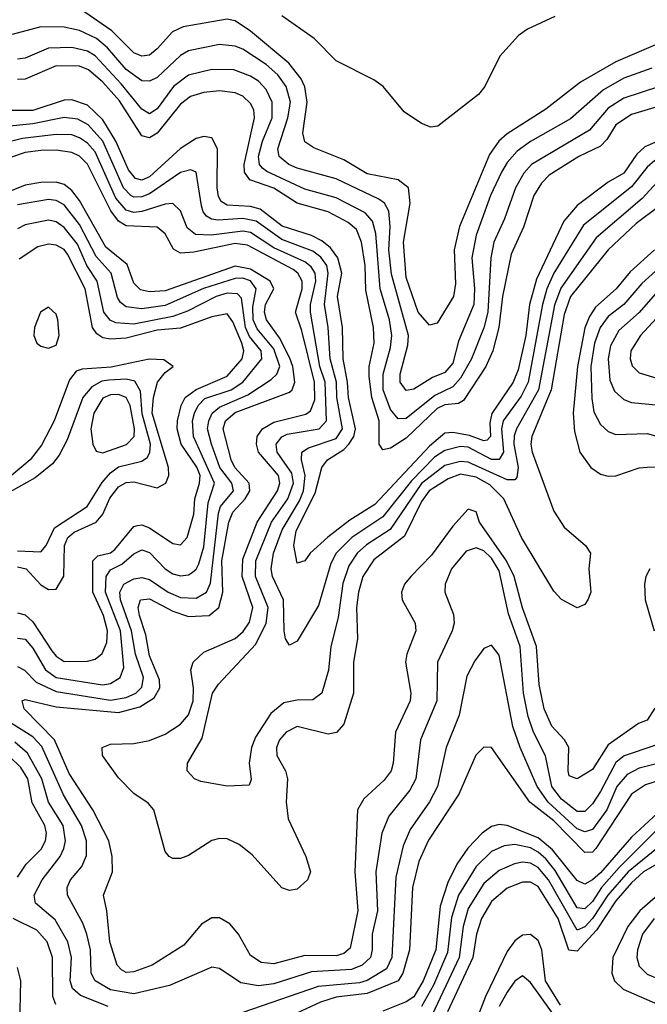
# Model space of a CAD drawing. Header units: inches. Extents: x 501365 to 657855, y 482276 to 547543.
# Tile 270 of 656: x 592156 to 593771, y 486810 to 489342. Entities that reach past the tile are written whole.
import ezdxf

# ---------------------------------------------------------------- set-up
doc = ezdxf.new("R2010")
doc.units = ezdxf.units.IN
doc.header["$MEASUREMENT"] = 0
doc.layers.add('A5498', color=7, linetype='Continuous')

msp = doc.modelspace()

# ---------------------------------------------------------------- linework, layer by layer
at = {"layer": 'A5498', "color": 5}
for points, elevation in [([(593827.4, 489292.6), (593690, 489233.7), (593598.6, 489181.5), (593510, 489112.4), (593410, 489048.9), (593389, 489030), (593364.5, 488995.5), (593287.5, 488810), (593274, 488750), (593277.5, 488662.5), (593272.1, 488630), (593230, 488561.2), (593210, 488556.2), (593181.6, 488590), (593150, 488679.1), (593143.3, 488770), (593160.4, 488870), (593155.9, 488910), (593130, 488930.6), (593050, 488945.7), (592990, 488981.9), (592912.5, 489012.5), (592890, 489027.9), (592884.1, 489050), (592895.4, 489130), (592889.6, 489169.6), (592880.4, 489190), (592848.5, 489230), (592750, 489312.8), (592710, 489339.5), (592690, 489343.5), (592576.2, 489323.8), (592549.1, 489310.9), (592510, 489266.8), (592490, 489251.2), (592470, 489247.9), (592450, 489256.6), (592393.3, 489313.3), (592310, 489370.9)], 2120), ([(593532.4, 489350), (593462.4, 489317.6), (593438.9, 489301.1), (593391.5, 489248.5), (593353.1, 489170), (593336.5, 489150), (593231.8, 489068.2), (593214.1, 489065.9), (593190, 489075), (593145.3, 489105.3), (593090.8, 489170), (593067.2, 489187.2), (592970, 489235.9), (592913.9, 489293.9), (592830, 489352.2)], 2080), ([(593782.7, 489217.3), (593710, 489191.5), (593658.3, 489161.7), (593573.3, 489086.7), (593470, 489028.5), (593436.2, 489003.8), (593410, 488975), (593395.6, 488950), (593367.7, 488890), (593330, 488788.2), (593318.9, 488730), (593326.3, 488650), (593324.4, 488610), (593284.9, 488515.1), (593270, 488458.9), (593250, 488434.8), (593217.8, 488422.2), (593170, 488392.1), (593150, 488388), (593134.9, 488410), (593134.8, 488430), (593154.9, 488505.1), (593156.2, 488530), (593112.3, 488687.7), (593106, 488750), (593109.2, 488810), (593106, 488850), (593094.6, 488870), (593080.1, 488880.1), (592970, 488933.1), (592870, 488960.6), (592848.5, 488970), (592823.5, 488990), (592819.7, 489010), (592846, 489090), (592852.3, 489130), (592841.4, 489170), (592819.9, 489199.9), (592790, 489226.7), (592730, 489265.9), (592710, 489274.1), (592670, 489278.5), (592590, 489262.1), (592569.6, 489250.4), (592510, 489193.5), (592490, 489183.8), (592470, 489185.1), (592430, 489213.7), (592382.1, 489270), (592353.6, 489293.6), (592310, 489314.7), (592270, 489322.8), (592210, 489323.7), (592136.4, 489303.6)], 2140), ([(593801.9, 489170), (593710, 489140.5), (593670, 489114.3), (593621.9, 489058.1), (593472.8, 488970), (593453, 488947), (593431.7, 488910), (593403, 488830), (593375.7, 488770), (593368, 488730), (593360.4, 488590), (593350, 488549.9), (593318.5, 488470), (593290, 488419.9), (593270, 488398.1), (593224.4, 488375.6), (593150, 488316.7), (593130, 488315.4), (593110, 488339.7), (593090.9, 488390), (593090.9, 488430), (593110, 488498.8), (593113.6, 488530), (593107.8, 488570), (593083, 488650), (593072.2, 488792.2), (593063.9, 488823.9), (593045, 488845), (592970, 488883.9), (592890, 488906.4), (592791.5, 488951.5), (592780.6, 488960.6), (592772.9, 488970), (592770.6, 488990), (592780.5, 489030), (592805.2, 489090), (592805.8, 489130), (592790, 489162.5), (592770, 489183.6), (592750, 489196.9), (592707.2, 489212.8), (592650, 489213.9), (592590, 489199.2), (592551.9, 489170), (592510, 489112.8), (592490, 489100.1), (592470, 489111.9), (592417.3, 489177.3), (592350, 489249.2), (592330, 489261.1), (592290, 489270.7), (592230, 489268.9), (592170, 489243.4), (592150, 489240.7)], 2160), ([(593830, 489127.9), (593730, 489098.6), (593690, 489071.8), (593666.4, 489033.6), (593650, 489016.7), (593594.6, 488990), (593517.8, 488942.2), (593498.4, 488921.6), (593479, 488890), (593451.9, 488808.1), (593420.7, 488739.3), (593398.4, 488630), (593388.7, 488550), (593373.3, 488490), (593354.9, 488450), (593297.5, 488362.5), (593284.8, 488355.2), (593250, 488351.4), (593230, 488342.4), (593150, 488265.7), (593110, 488239.9), (593090, 488235.4), (593081.1, 488250), (593080.6, 488310), (593062.2, 488370), (593055.4, 488424.6), (593055.2, 488450), (593067.9, 488510), (593066.3, 488550), (593046.1, 488646.1), (593045.2, 488710), (593035.6, 488770), (593022.6, 488802.6), (593000.8, 488820.8), (592950, 488848.2), (592870, 488870), (592810, 488909), (592748.3, 488930), (592734.4, 488950), (592733.3, 488970), (592760.1, 489090), (592758, 489110), (592750, 489126.9), (592730, 489145.4), (592710, 489154), (592670, 489159.2), (592630, 489155.2), (592595.7, 489144.3), (592570, 489125), (592510, 489050), (592490, 489038.3), (592470, 489043.1), (592413, 489133), (592370, 489181.6), (592332.9, 489212.9), (592310, 489222.7), (592250, 489223.2), (592170, 489189), (592150, 489188.4)], 2180), ([(593790, 489026.4), (593764.6, 489015.4), (593743.9, 488996.1), (593710, 488947.6), (593670, 488924.3), (593590, 488864.4), (593555.9, 488824.1), (593485.5, 488674.5), (593467.4, 488610), (593458.2, 488530), (593438.6, 488441.5), (593425.9, 488410), (593370.7, 488329.3), (593365.2, 488305.2), (593367, 488270), (593359.1, 488260.9), (593350, 488258.6), (593313, 488273), (593270, 488280.5), (593250, 488278.9), (593210, 488245.3), (593070, 488095.3), (593005.1, 488054.9), (592948.7, 488011.3), (592902.9, 487970), (592890, 487950.7), (592870, 487944.7), (592861.2, 487990), (592867.7, 488027.7), (592915.9, 488124.1), (592933, 488190), (592947.7, 488210), (592990, 488236.7), (593003.2, 488250), (593015.5, 488270), (593020.1, 488290), (593002, 488370), (592999.6, 488410), (592987.8, 488470), (592986.1, 488550), (592973.8, 488630), (592984.8, 488690), (592974.7, 488730), (592955.6, 488755.6), (592933, 488773.1), (592906.7, 488786.7), (592830.9, 488810.9), (592774.6, 488854.6), (592750, 488861.8), (592690, 488865.4), (592674.7, 488874.7), (592667.5, 488887.5), (592664.2, 488910), (592664.8, 489010), (592650, 489037.9), (592630, 489041.9), (592610, 489036.8), (592570, 489010.7), (592490, 488937.6), (592470, 488929.5), (592453.7, 488933.7), (592435.9, 488955.9), (592403.5, 489030), (592370, 489084.7), (592330, 489122.5), (592290, 489136.1), (592270, 489134.9), (592190, 489108.6), (592110, 489108.9)], 2220), ([(593790, 488980.2), (593770, 488962.5), (593730, 488912.3), (593606.3, 488813.7), (593530, 488689.9), (593512.1, 488650), (593500.9, 488610), (593463.9, 488410), (593446.6, 488373.4), (593399.8, 488310), (593396, 488290), (593400.5, 488230), (593390, 488210.5), (593370, 488211.2), (593310, 488242.3), (593290, 488244.3), (593250, 488234.4), (593223.4, 488216.6), (593163.7, 488156.3), (593090, 488063.2), (593010.1, 488010), (592970.6, 487970), (592956.5, 487943.5), (592924.7, 487835.3), (592870, 487743.5), (592850, 487733.5), (592840.2, 487750), (592836.6, 487770), (592834.8, 487850), (592806.4, 487910), (592803.3, 487930), (592808.9, 487970), (592831.1, 488030), (592875.5, 488104.5), (592886, 488130), (592890.3, 488170), (592881.3, 488210), (592882.1, 488230), (592899.2, 488240.8), (592970, 488264.9), (592986.2, 488290), (592972.1, 488370), (592971.1, 488410), (592954.6, 488470), (592950, 488550), (592939.8, 488610), (592950, 488690), (592945.8, 488710), (592930.9, 488730.9), (592910, 488746.4), (592830, 488776.9), (592764.2, 488824.2), (592730, 488830.6), (592666.3, 488826.3), (592649.1, 488829.1), (592636.8, 488836.8), (592627.9, 488847.9), (592623.5, 488863.5), (592610, 488949.8), (592596.3, 488956.3), (592570, 488949.1), (592490, 488894.3), (592470, 488886.1), (592450, 488885.4), (592441.5, 488890), (592422.9, 488910), (592369.7, 489029.7), (592331.7, 489071.7), (592305.9, 489085.9), (592270, 489090.2), (592190, 489074.3), (592113.1, 489066.9)], 2240), ([(593815, 488945), (593757.5, 488882.5), (593639.1, 488781), (593548, 488652), (593531.8, 488608.2), (593490.4, 488390), (593434.4, 488290), (593428.5, 488271.5), (593427.6, 488250), (593438.2, 488190), (593435.1, 488164.9), (593430, 488158.6), (593410, 488158.6), (593310, 488204.2), (593290, 488206.2), (593250, 488195.9), (593190, 488149.6), (593109.3, 488030.7), (593048.2, 487991.8), (593023.8, 487970), (593002.5, 487937.5), (592987.6, 487892.4), (592975.6, 487804.4), (592956.7, 487730), (592950.7, 487669.4), (592933.4, 487610), (592910, 487592.6), (592870, 487592.3), (592835.2, 487584.8), (592802.3, 487557.7), (592762.9, 487497.1), (592752, 487470), (592746.1, 487430), (592751.8, 487388.2), (592746.6, 487373.4), (592690, 487370.8), (592622.4, 487382.4), (592605.4, 487390), (592587.2, 487410), (592587.4, 487430), (592625.5, 487494.5), (592651.8, 487610), (592667.3, 487632.7), (592763.8, 487736.2), (592790.3, 487789.7), (592795.4, 487830), (592762.3, 487910), (592763.9, 487950), (592804.2, 488050), (592846.1, 488110), (592860.2, 488150), (592856.2, 488176.2), (592818.3, 488230), (592815.5, 488250), (592830.8, 488269.2), (592844.3, 488275.7), (592926.3, 488290), (592945.5, 488310), (592941.7, 488410), (592928, 488450), (592904, 488590), (592903.9, 488610), (592917.6, 488670), (592915.8, 488690), (592906.3, 488706.3), (592890, 488719.7), (592810, 488755.1), (592750, 488794.4), (592730, 488797.8), (592648.2, 488788.2), (592608.1, 488790), (592586.9, 488806.9), (592570, 488850.6), (592550, 488869.5), (592530, 488867.6), (592470, 488848.7), (592450, 488846.4), (592430, 488852), (592403.4, 488883.4), (592350, 489001.9), (592330, 489024.8), (592310, 489038.5), (592290, 489045.6), (592250, 489047), (592163.5, 489036.5), (592115.4, 489024.6)], 2260), ([(593799.1, 488860.9), (593742.2, 488817.8), (593669.6, 488750.4), (593573.2, 488630), (593556.5, 488583.5), (593523, 488390), (593473.8, 488270), (593471.1, 488250), (593474.5, 488230), (593530, 488078.4), (593557.1, 488037), (593611.7, 487990), (593624.5, 487970), (593620.4, 487930), (593625.2, 487870), (593617.8, 487850), (593610, 487837.6), (593590, 487829.6), (593550, 487851.2), (593530, 487872.1), (593446.7, 488010), (593401.2, 488110), (593365.9, 488145.9), (593330, 488165.7), (593290, 488172.9), (593258.5, 488161.5), (593209.2, 488130), (593190, 488103), (593146.2, 488013.8), (593066.8, 487953.2), (593038.5, 487910), (593027.4, 487870), (593022.9, 487830), (593024.8, 487750), (593014.9, 487690), (593014.6, 487610), (592989.6, 487530), (592971.4, 487508.6), (592950, 487504.6), (592870, 487524.1), (592841.7, 487510), (592824.5, 487490), (592816.3, 487470), (592817.6, 487450), (592839.9, 487410), (592844.9, 487390), (592841.7, 487330), (592847.1, 487287.1), (592892.4, 487190), (592904.3, 487150), (592896.8, 487130), (592870, 487106.2), (592850, 487102.3), (592830, 487109.1), (592753.8, 487193.8), (592720.6, 487220.6), (592690, 487235.2), (592670, 487236.1), (592650, 487231), (592590, 487192.2), (592570, 487185), (592550, 487184.8), (592540.5, 487190), (592530, 487202.9), (592501.4, 487310), (592486.8, 487326.8), (592450, 487351.8), (592410, 487392.6), (592369, 487450), (592368.5, 487470), (592390, 487478.6), (592450, 487480.6), (592490, 487487.9), (592530, 487504.8), (592569.3, 487530.6), (592590, 487554.4), (592602.6, 487590), (592603, 487623), (592596.1, 487670), (592602.5, 487690), (592630, 487715.1), (592710, 487750.9), (592731.2, 487768.8), (592747.5, 487792.5), (592755.6, 487830), (592728.1, 487910), (592730, 487954.6), (592767.3, 488050), (592819.1, 488130), (592825.2, 488150), (592822, 488170), (592770.2, 488230), (592765.1, 488250), (592766.6, 488270), (592780.3, 488290), (592810, 488307.2), (592892.5, 488327.5), (592903.8, 488336.2), (592915.3, 488364.7), (592914.7, 488410), (592882.1, 488542.1), (592865.3, 488590), (592882.5, 488650), (592882.8, 488670), (592871.5, 488690), (592859.2, 488699.2), (592741.8, 488761.8), (592710, 488766.1), (592604.1, 488744.1), (592570, 488741.9), (592551.5, 488751.5), (592530, 488791.5), (592510, 488808.8), (592430, 488811.8), (592410, 488824.2), (592390.7, 488850.7), (592330, 488970.5), (592310, 488990.7), (592290, 489000.9), (592250, 489006.7), (592210, 489005.7), (592170, 489000.1), (592132.3, 488987.7)], 2280), ([(593790, 487571), (593770, 487540.7), (593748.3, 487531.7), (593670, 487477.4), (593630, 487413.4), (593590, 487389.3), (593570, 487396.9), (593566.8, 487410), (593568.7, 487470), (593558, 487490), (593524.9, 487524.9), (593505.4, 487570), (593492.6, 487632.6), (593485.4, 487730), (593449.7, 487829.7), (593428.6, 487910), (593408.4, 487950), (593339.3, 488050), (593330, 488076.5), (593310, 488083.2), (593270, 488039.4), (593215.3, 487964.7), (593162, 487910), (593145.9, 487890), (593138.4, 487870), (593140.4, 487850), (593173.5, 487790), (593175.5, 487770), (593151.8, 487710), (593148.9, 487690), (593162.7, 487610), (593160.3, 487590), (593123.2, 487510), (593116.9, 487430), (593111.3, 487410), (593093.5, 487386.5), (593041.7, 487338.3), (593024.7, 487310), (593018.1, 487150), (593025.9, 487050), (593005.8, 486954.2), (592990, 486940.6), (592970, 486934.6), (592890, 486934.8), (592810, 486914.2), (592777.5, 486917.5), (592750, 486934.9), (592718.8, 486990), (592696.4, 487016.4), (592670, 487032.2), (592650, 487031.7), (592624.1, 487015.9), (592578.5, 486961.5), (592496.8, 486910), (592450, 486893.1), (592430, 486891.4), (592418.3, 486898.3), (592406.4, 486910), (592387.5, 486970), (592380.3, 487050), (592371.9, 487090), (592394.4, 487150), (592393.9, 487190), (592384.9, 487230), (592344.5, 487310), (592283.4, 487403.4), (592245.8, 487490), (592167.8, 487570), (592162.4, 487590), (592170, 487593.7), (592250, 487574.9), (592410, 487560.1), (592465.4, 487574.6), (592501.9, 487598.1), (592516.1, 487623.9), (592515.6, 487644.4), (592490, 487706.2), (592480.3, 487760.3), (592464.4, 487810), (592460.7, 487830), (592466.4, 487850), (592490, 487852.8), (592550, 487821.1), (592590, 487807.4), (592643.7, 487810), (592668.7, 487830), (592678.3, 487870), (592676.1, 487950), (592694.2, 488050), (592704.2, 488075.8), (592735.7, 488110), (592747.9, 488130), (592746.7, 488150), (592709.3, 488190), (592700, 488210), (592679.5, 488290), (592685.5, 488310), (592710, 488331.5), (592850, 488384.5), (592857.1, 488390), (592863.5, 488410), (592858.8, 488450), (592851.3, 488471.3), (592824.2, 488524.2), (592791.2, 488570), (592785.4, 488590), (592788.7, 488610), (592809.7, 488650), (592800.5, 488670), (592750, 488700.8), (592710, 488708.5), (592530, 488644.8), (592490, 488642.1), (592467, 488647), (592450, 488664.2), (592432.1, 488712.1), (592377.4, 488757.4), (592310, 488876.8), (592290, 488902.8), (592270, 488918), (592250, 488924.1), (592210, 488923.7), (592170, 488916.8), (592130, 488900.3)], 2320), ([(592150, 487678.8), (592168.7, 487668.7), (592198.4, 487638.4), (592250, 487614.1), (592390, 487591.7), (592430, 487598.4), (592454.6, 487610), (592470, 487625.7), (592474.3, 487650), (592453.9, 487710), (592443.2, 487770), (592415.3, 487850), (592413.4, 487870), (592424.1, 487890), (592450, 487903.7), (592470, 487907.5), (592490, 487902.6), (592537.7, 487870), (592570, 487855.8), (592610, 487854.3), (592636.7, 487870), (592647.2, 487892.8), (592667.1, 488072.9), (592672.4, 488090), (592706.3, 488130), (592701.6, 488150), (592670.7, 488190), (592649.4, 488250), (592639.5, 488290), (592642.4, 488310), (592651.5, 488330), (592670, 488345.2), (592742.6, 488377.4), (592802.9, 488417.1), (592817.7, 488430), (592825, 488450), (592810, 488495.9), (592767.3, 488547.3), (592757, 488570), (592756.1, 488603.9), (592764.7, 488650), (592750, 488670.1), (592730, 488677.5), (592710, 488676.5), (592628.9, 488651.1), (592530, 488607.4), (592470, 488598.7), (592430, 488603.3), (592415, 488615), (592407.8, 488627.8), (592391.7, 488690), (592353, 488733), (592310, 488815.3), (592270, 488866.2), (592250, 488876.9), (592230, 488879.3), (592150, 488865.8)], 2340), ([(592150, 487751.2), (592170, 487749.1), (592190, 487725.7), (592222.7, 487670), (592250, 487650.3), (592368.8, 487631.2), (592390, 487634.6), (592414.2, 487650), (592424.3, 487675.7), (592415.6, 487770), (592376.4, 487870), (592378.1, 487910), (592390, 487927.2), (592418.7, 487941.3), (592450, 487968.6), (592470, 487978.6), (592490, 487971.7), (592530, 487929.4), (592550, 487917.2), (592570, 487912.1), (592590, 487914.4), (592599.6, 487920.4), (592610, 487928.6), (592617, 487943), (592630, 487986.7), (592640.8, 488099.2), (592657, 488150), (592602.8, 488270), (592600.9, 488310), (592606, 488330), (592614.9, 488350), (592632.2, 488367.8), (592699.9, 488390), (592729.9, 488410), (592779.3, 488470), (592776.8, 488490), (592747.6, 488527.6), (592736.9, 488550), (592726.3, 488626.3), (592716.6, 488636.6), (592690, 488638.5), (592661.1, 488630), (592587.9, 488592.1), (592550, 488578.9), (592450, 488559.4), (592402.9, 488562.8), (592389, 488569), (592372.1, 488590), (592355.3, 488670), (592329.1, 488710), (592304.5, 488764.5), (592270, 488807.3), (592250, 488822), (592230, 488826.8), (592170, 488814.5), (592150, 488804.2)], 2360), ([(592150, 487816.3), (592170, 487811.1), (592190, 487793.5), (592238.9, 487718.9), (592250, 487705), (592270, 487691.6), (592330, 487691.9), (592350, 487697.5), (592368, 487712), (592379.8, 487740.2), (592382, 487770), (592371.6, 487810), (592344.4, 487870), (592344.1, 487950), (592356.6, 487963.4), (592390, 487971.2), (592400.8, 487979.1), (592450, 488038.4), (592459.1, 488040.9), (592470, 488043), (592490, 488035.6), (592550, 487995), (592570, 487991.3), (592586.8, 488010), (592603.6, 488070), (592606.3, 488110), (592618.9, 488150), (592620, 488170), (592611.6, 488191.6), (592571.7, 488250), (592561.5, 488290), (592561.6, 488310), (592571, 488350), (592581.9, 488370), (592610, 488391), (592690, 488425.6), (592728, 488470), (592733, 488490), (592727.4, 488510), (592704.7, 488564.7), (592690, 488585.6), (592650, 488577.7), (592570, 488548.4), (592510, 488543.9), (592430, 488522.9), (592390, 488520.7), (592370, 488524.2), (592354.3, 488534.3), (592343.4, 488550), (592324.5, 488650), (592279.2, 488739.2), (592270, 488751), (592250, 488761.8), (592230, 488765.1), (592202.5, 488757.5), (592154.2, 488725.8)], 2380), ([(593789.5, 488750.5), (593726.8, 488693.2), (593690.2, 488649.8), (593637.3, 488602.7), (593621.6, 488578.4), (593610.3, 488549.7), (593590.9, 488450), (593580.3, 488330), (593583.3, 488283.3), (593597.3, 488230), (593625.1, 488190), (593650, 488172.9), (593670, 488167.8), (593690, 488168.8), (593750, 488189.2), (593770, 488191.4), (593810, 488192.1)], 2320), ([(593810, 488711.4), (593756.7, 488663.3), (593710.1, 488610), (593670, 488578.6), (593649.3, 488550.7), (593634.7, 488510), (593625.7, 488450), (593627.8, 488367.8), (593633.5, 488333.5), (593650, 488301.2), (593670, 488283.3), (593690, 488275.2), (593770, 488277.7), (593850, 488255.7)], 2340), ([(593802.7, 488650), (593750, 488589.3), (593697.7, 488542.3), (593676.3, 488503.7), (593670.3, 488470), (593674.7, 488414.7), (593686.4, 488386.4), (593710, 488365), (593730, 488357.8), (593810, 488349.7)], 2360), ([(593845.7, 488630), (593752.8, 488530), (593728.5, 488490), (593726.8, 488470), (593731.8, 488451.8), (593750, 488433.6), (593850, 488403.5)], 2380), ([(592150, 487935.2), (592172.4, 487930), (592210, 487888.8), (592230, 487876.9), (592250, 487877.6), (592269.4, 487910.6), (592271.2, 487990), (592280, 488010), (592296, 488024), (592353, 488050), (592369.7, 488070), (592388.1, 488111.9), (592410, 488140.7), (592430, 488151.7), (592450, 488153.7), (592510, 488137.9), (592531.7, 488150), (592539.4, 488170), (592538.7, 488190), (592496.5, 488330), (592499.9, 488370), (592510.5, 488409.5), (592530, 488435.1), (592550.6, 488450), (592527, 488467), (592488.9, 488468.9), (592391.6, 488448.4), (592316.8, 488443.2), (592301.6, 488438.4), (592283.8, 488416.2), (592244.5, 488310), (592212.3, 488247.7), (592183.2, 488210), (592134.5, 488170)], 2420), ([(592150, 487975.8), (592210, 487973.6), (592224.2, 487990), (592245.2, 488034.8), (592329.9, 488090), (592368.2, 488151.8), (592390, 488176.7), (592410, 488191.8), (592470, 488206.3), (592484.2, 488215.8), (592491.2, 488228.8), (592492.9, 488250), (592471.3, 488328.7), (592467, 488387), (592452.5, 488412.5), (592430, 488417.6), (592385, 488415), (592367.7, 488412.3), (592341.8, 488398.2), (592318.7, 488370), (592278.1, 488261.9), (592257.7, 488222.3), (592240.3, 488199.7), (592195.8, 488164.2), (592110, 488115.4)], 2440), ([(593790, 487475.2), (593711.3, 487448.7), (593690, 487431.6), (593650, 487356.7), (593630, 487325.7), (593610, 487305.2), (593590, 487305.2), (593550, 487336.9), (593525, 487370), (593509.1, 487449.1), (593477.9, 487510), (593464, 487550), (593452.4, 487610), (593443.7, 487730), (593413.6, 487813.6), (593390, 487925), (593370, 487956.8), (593350, 487975.8), (593330, 487983.7), (593304.8, 487975.2), (593267, 487930), (593250.6, 487890), (593249.5, 487870), (593272.1, 487812.1), (593273.5, 487790), (593268.6, 487770), (593230.9, 487690), (593229.4, 487590), (593186.9, 487490), (593175.5, 487390), (593159.4, 487360.6), (593106.1, 487293.9), (593087.7, 487250), (593072.5, 487150), (593076.4, 487050), (593063.1, 486990), (593063, 486950), (593058.2, 486930), (593037.2, 486910), (593010, 486899.6), (592906.9, 486893.1), (592810, 486862.7), (592770, 486857.1), (592724.8, 486864.8), (592670, 486901.7), (592650, 486905.2), (592541.7, 486858.3), (592450, 486836.6), (592390, 486846.5), (592350, 486869.9), (592339.6, 486890), (592337.8, 486950), (592328.8, 486990), (592318.3, 487018.3), (592279.1, 487090), (592277.8, 487110), (592287, 487130), (592315.6, 487164.4), (592328, 487192), (592328.1, 487230), (592315.1, 487270), (592268.5, 487348.5), (592213.1, 487473.1), (592190, 487497.5), (592106.2, 487550)], 2340), ([(593777.6, 487930), (593767.2, 487910), (593763.4, 487890), (593764.8, 487850), (593788.4, 487770)], 2320), ([(593824.4, 487435.6), (593750, 487416.7), (593719.2, 487400.8), (593692.1, 487370), (593666.2, 487310), (593630, 487259.7), (593610, 487253.7), (593590, 487261.2), (593515.4, 487330), (593487.7, 487370), (593443.2, 487470), (593424.4, 487524.4), (593390, 487708), (593370, 487733.6), (593350, 487725), (593326.6, 487693.4), (593306.4, 487653.6), (593286.7, 487553.3), (593253.1, 487470), (593231, 487370), (593210, 487330.4), (593160.6, 487259.4), (593142.7, 487217.3), (593123.3, 487136.7), (593113.1, 486930), (593099.6, 486900.5), (593050, 486870.8), (593030, 486864.8), (592924.3, 486855.7), (592730, 486788.3)], 2360), ([(592383.9, 486803.9), (592312.6, 486832.6), (592291.7, 486850), (592285.6, 486870), (592289.2, 486930), (592280.2, 486970), (592247.3, 487027.3), (592196.6, 487070), (592192.9, 487090), (592213.9, 487130), (592259.9, 487190), (592269.9, 487210), (592274.2, 487230), (592267.6, 487270), (592230.2, 487330), (592212.8, 487390), (592175.8, 487455.8), (592143.8, 487483.8)], 2360), ([(593850, 487401.1), (593766.2, 487373.8), (593730.1, 487350), (593638.1, 487210), (593630, 487200.6), (593610, 487200.1), (593530, 487281.2), (593468.4, 487330), (593370, 487469.8), (593350, 487470.8), (593329.7, 487450.3), (593285.5, 487350), (593207.8, 487232.2), (593183.1, 487176.9), (593166.7, 487110), (593159, 486950), (593141.3, 486890), (593129.9, 486870.1), (593050, 486837.9), (592970, 486827.8), (592930, 486815.2), (592844.6, 486775.4)], 2380), ([(592150, 487136.3), (592172.9, 487170), (592211, 487209), (592222.4, 487230), (592225.1, 487250), (592220.2, 487270), (592188, 487328), (592176.9, 487390), (592158.8, 487418.8), (592130, 487447.1)], 2380), ([(593808.2, 487311.8), (593730, 487239.2), (593650, 487147.6), (593630, 487129.4), (593610, 487119.1), (593590, 487128.1), (593526.7, 487206.7), (593490, 487237.7), (593410, 487269.4), (593390, 487272.2), (593370, 487266.6), (593345.8, 487250), (593308.9, 487211.1), (593280.6, 487170), (593257.1, 487122.9), (593237.7, 487062.3), (593226.5, 486950), (593194.1, 486870), (593170, 486829), (593150, 486816.4), (593090, 486792.4)], 2420), ([(593827.2, 487290), (593698.1, 487161.9), (593652.6, 487110), (593630, 487074.3), (593610, 487055), (593590, 487057.6), (593533.6, 487153.6), (593510, 487184.2), (593490, 487201.4), (593470, 487212.3), (593430, 487220.4), (593402.8, 487217.2), (593370, 487202.3), (593330, 487164.4), (593285, 487090), (593266.8, 487033.2), (593256.9, 486943.1), (593220.8, 486859.2), (593190, 486804.2)], 2440), ([(593795.1, 487210), (593721.1, 487150), (593669.2, 487090.8), (593630, 487030.2), (593610, 487009), (593590, 487000.6), (593516.8, 487130), (593490, 487161.4), (593470, 487172.5), (593450, 487175.3), (593428.7, 487171.3), (593390, 487153.7), (593350, 487120.4), (593310, 487055.8), (593296.9, 487010), (593286.6, 486930), (593210, 486768.1)], 2460), ([(593817.2, 487182.8), (593761.3, 487150), (593730, 487122.3), (593690, 487076.2), (593639.6, 487000.4), (593590, 486946.4), (593569, 486949), (593541.1, 487030), (593490, 487112.3), (593470, 487123.8), (593450, 487124.1), (593410, 487108.2), (593370, 487073.8), (593344, 487030), (593330.9, 486990), (593322.1, 486930), (593256.4, 486790)], 2480), ([(593797.6, 487090), (593751.4, 487050), (593720.2, 487010), (593682.2, 486930), (593679.3, 486890), (593686.5, 486870), (593709, 486849), (593796.8, 486810)], 2520), ([(592249.3, 486809.3), (592241.4, 486830), (592240.4, 486930), (592226.8, 486970), (592200, 487000), (592139.4, 487030)], 2380), ([(593788.5, 487030), (593758.5, 486990), (593745.4, 486950), (593744.1, 486930), (593750, 486907.6), (593770, 486887.5), (593881.1, 486841.1)], 2540), ([(593547.3, 486807.3), (593508.4, 486870), (593499, 486950), (593490, 486973.5), (593470, 486989.5), (593450, 486987.4), (593430, 486972.9), (593410, 486945.6), (593354.3, 486830), (593331.1, 486770)], 2520), ([(592156.7, 486756.7), (592158.8, 486870), (592150, 486904.6)], 2420), ([(593535.2, 486775.2), (593470, 486865.6), (593450, 486882.5), (593430, 486869.4), (593410, 486841.1), (593390, 486804.4)], 2540)]:
    msp.add_lwpolyline(points, dxfattribs=dict(at, elevation=elevation))
for points, elevation in [([(592230, 488602.9), (592209.2, 488590), (592194.1, 488550), (592191.9, 488530), (592199.8, 488510), (592210, 488502.3), (592230, 488497.5), (592250, 488505), (592257.7, 488530), (592254.1, 488570), (592250, 488584.5)], 2420), ([(592410, 488377.9), (592390, 488377.2), (592370, 488368.8), (592346.7, 488330), (592339.3, 488290), (592343.7, 488250), (592352.6, 488232.6), (592370, 488228.3), (592430.5, 488249.5), (592450.3, 488269.7), (592451, 488290), (592440.2, 488350), (592430, 488370.2)], 2460)]:
    msp.add_lwpolyline(points, close=True, dxfattribs=dict(at, elevation=elevation))

doc.saveas('drawing.dxf')
